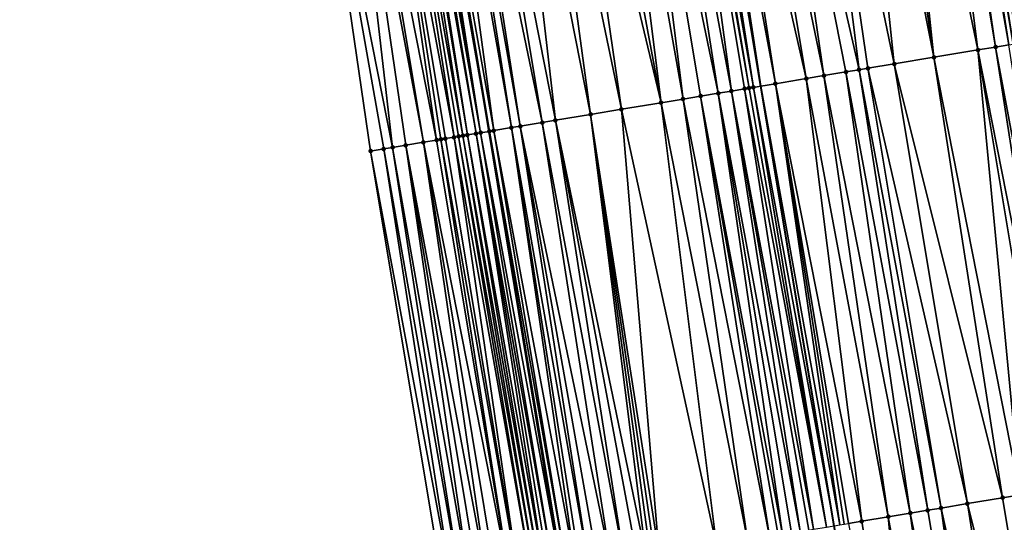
# Model space of a CAD drawing. Header units: feet. Extents: x 2004186 to 2014793, y 836912 to 864902.
# Tile 47 of 974: x 2010783 to 2010827, y 838252 to 838274. Entities that reach past the tile are written whole.
import ezdxf

# ---------------------------------------------------------------- set-up
doc = ezdxf.new("R2010")
doc.units = ezdxf.units.FT
doc.header["$LTSCALE"] = 100
doc.header["$MEASUREMENT"] = 0
for name, color, linetype, lineweight in [('EP_Travel Lane', 5, 'Continuous', 40), ('GPL_Skip Line', 2, 'Continuous', 40), ('Road Shots', 4, 'Continuous', 200), ('Road X-Section', 30, 'Continuous', 13)]:
    doc.layers.add(name, color=color, linetype=linetype, lineweight=lineweight)
doc.layers.add('I-77 SB_MM21-27-Surface-Border', color=7, linetype='Continuous')
doc.layers.add('I-77 SB_MM21-27-Surface-TIN', color=7, linetype='Continuous')

msp = doc.modelspace()

# ---------------------------------------------------------------- linework, layer by layer
at = {"layer": 'EP_Travel Lane'}
msp.add_polyline3d([(2010839.765289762, 838052.157395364, 347.7627118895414), (2010836.495620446, 838071.8868083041, 347.4717170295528), (2010833.226289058, 838091.6141821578, 347.1785024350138), (2010829.930633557, 838111.3385370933, 346.8648887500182), (2010826.556388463, 838131.0495237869, 346.5425325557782), (2010823.253832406, 838150.7718204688, 346.2126921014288), (2010819.992515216, 838170.4999702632, 345.8523796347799), (2010816.744690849, 838190.2318532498, 345.5069430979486), (2010813.498232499, 838209.9554371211, 345.1478633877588), (2010810.250505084, 838229.6867310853, 344.788894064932), (2010807.004522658, 838249.4074235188, 344.4201798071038), (2010803.752806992, 838269.1373301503, 344.0273766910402), (2010800.473265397, 838288.8629609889, 343.6469759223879), (2010797.167230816, 838308.584277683, 343.2706878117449), (2010793.861227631, 838328.3054071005, 342.8856971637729), (2010790.555176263, 838348.026823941, 342.5122040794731), (2010787.249269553, 838367.7473778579, 342.1307494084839)], dxfattribs=at)
at = {"layer": 'GPL_Skip Line'}
msp.add_polyline3d([(2010851.999377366, 838054.1856307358, 348.026986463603), (2010848.722875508, 838073.9137565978, 347.7495427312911), (2010845.446518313, 838093.6410114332, 347.4723834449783), (2010842.170179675, 838113.3681545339, 347.1415657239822), (2010838.89382716, 838133.0953811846, 346.8218613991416), (2010835.617516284, 838152.8223571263, 346.497808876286), (2010832.341387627, 838172.5482359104, 346.1206293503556), (2010829.065083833, 838192.2751692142, 345.7730970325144), (2010825.788531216, 838211.9977879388, 345.4128376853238), (2010822.508530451, 838231.723637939, 345.0487951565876), (2010819.224059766, 838251.4434241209, 344.682056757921), (2010815.938773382, 838271.1680906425, 344.304182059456), (2010812.653457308, 838290.8929354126, 343.933267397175), (2010809.368187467, 838310.617502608, 343.5472919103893), (2010806.082900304, 838330.3421738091, 343.1674441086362), (2010802.797618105, 838350.0668151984, 342.7842556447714), (2010799.512380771, 838369.7911872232, 342.4035559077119)], dxfattribs=at)
at = {"layer": 'I-77 SB_MM21-27-Surface-Border', "color": 3, "linetype": 'ByBlock', "lineweight": -2}
msp.add_polyline3d([(2010837.733610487, 838051.820558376, 347.7178956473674), (2010834.863603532, 838071.616136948, 347.4253043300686), (2010831.204735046, 838091.2786602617, 347.1158899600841), (2010826.756414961, 838110.8116944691, 346.7631347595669), (2010823.886593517, 838130.6061518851, 346.4412176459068), (2010820.227667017, 838150.2690258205, 346.0894100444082), (2010815.385034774, 838169.734815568, 345.7023129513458), (2010811.725926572, 838189.3987876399, 345.3585402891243), (2010808.264285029, 838209.0852396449, 345.0111803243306), (2010804.993967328, 838228.8125310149, 344.6383120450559), (2010801.717548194, 838248.5251186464, 344.2335756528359), (2010798.438956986, 838268.2507208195, 343.8511390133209), (2010795.554841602, 838288.0425746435, 343.4964097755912), (2010792.473445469, 838307.8015603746, 343.1370155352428), (2010790.181174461, 838327.6920056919, 342.7949666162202), (2010787.297091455, 838347.4836647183, 342.4263613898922), (2010785.399530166, 838367.43895447, 342.0827334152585), (2010782.712663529, 838387.2638689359, 341.7142667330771)], dxfattribs=at)
at = {"layer": 'I-77 SB_MM21-27-Surface-TIN', "color": 128, "linetype": 'ByBlock', "lineweight": -2}
for points in [[(2010826.922625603, 838293.2677307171, 344.095391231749), (2010825.738782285, 838293.0714776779, 344.1220935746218), (2010829.214742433, 838273.3782130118, 344.4871535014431)], [(2010823.963075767, 838292.7767464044, 344.143352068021), (2010823.765775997, 838292.7439927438, 344.1454073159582), (2010827.044424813, 838273.0180439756, 344.5161918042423)], [(2010824.160384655, 838292.809445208, 344.138365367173), (2010823.963075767, 838292.7767464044, 344.143352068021), (2010827.241721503, 838273.0508161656, 344.5151284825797)], [(2010823.963075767, 838292.7767464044, 344.143352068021), (2010827.044424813, 838273.0180439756, 344.5161918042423), (2010827.241721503, 838273.0508161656, 344.5151284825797)], [(2010824.160384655, 838292.809445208, 344.138365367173), (2010827.439024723, 838273.083549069, 344.5119692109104), (2010824.554976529, 838292.8749986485, 344.1367193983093)], [(2010824.160384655, 838292.809445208, 344.138365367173), (2010827.241721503, 838273.0508161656, 344.5151284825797), (2010827.439024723, 838273.083549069, 344.5119692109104)], [(2010824.949568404, 838292.940552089, 344.1350734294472), (2010824.554976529, 838292.8749986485, 344.1367193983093), (2010827.833614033, 838273.1491179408, 344.5111492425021)], [(2010827.439024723, 838273.083549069, 344.5119692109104), (2010827.833614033, 838273.1491179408, 344.5111492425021), (2010824.554976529, 838292.8749986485, 344.1367193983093)], [(2010825.738782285, 838293.0714776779, 344.1220935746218), (2010824.949568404, 838292.940552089, 344.1350734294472), (2010829.214742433, 838273.3782130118, 344.4871535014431)], [(2010824.949568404, 838292.940552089, 344.1350734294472), (2010827.833614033, 838273.1491179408, 344.5111492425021), (2010829.214742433, 838273.3782130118, 344.4871535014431)], [(2010821.595682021, 838292.3824781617, 344.1025897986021), (2010820.806552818, 838292.2510431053, 344.0883446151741), (2010823.690641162, 838272.4593519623, 344.4507857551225)], [(2010823.17391213, 838292.6455185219, 344.1401779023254), (2010821.595682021, 838292.3824781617, 344.1025897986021), (2010825.663442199, 838272.7880717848, 344.4933925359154)], [(2010821.595682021, 838292.3824781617, 344.1025897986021), (2010823.690641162, 838272.4593519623, 344.4507857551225), (2010825.663442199, 838272.7880717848, 344.4933925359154)], [(2010823.568484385, 838292.7111900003, 344.1448396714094), (2010823.17391213, 838292.6455185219, 344.1401779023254), (2010826.452556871, 838272.9195942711, 344.5122789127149)], [(2010823.17391213, 838292.6455185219, 344.1401779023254), (2010825.663442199, 838272.7880717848, 344.4933925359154), (2010826.452556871, 838272.9195942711, 344.5122789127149)], [(2010823.765775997, 838292.7439927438, 344.1454073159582), (2010823.568484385, 838292.7111900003, 344.1448396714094), (2010827.044424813, 838273.0180439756, 344.5161918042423)], [(2010823.568484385, 838292.7111900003, 344.1448396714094), (2010826.452556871, 838272.9195942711, 344.5122789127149), (2010827.044424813, 838273.0180439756, 344.5161918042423)], [(2010819.820148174, 838292.0867080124, 344.068332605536), (2010817.847327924, 838291.758103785, 344.0318332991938), (2010821.91510307, 838272.1636073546, 344.4179471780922)], [(2010820.806552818, 838292.2510431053, 344.0883446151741), (2010819.820148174, 838292.0867080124, 344.068332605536), (2010823.690641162, 838272.4593519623, 344.4507857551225)], [(2010819.820148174, 838292.0867080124, 344.068332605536), (2010821.91510307, 838272.1636073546, 344.4179471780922), (2010823.690641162, 838272.4593519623, 344.4507857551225)], [(2010817.847327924, 838291.758103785, 344.0318332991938), (2010815.874514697, 838291.429457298, 343.993075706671), (2010820.336854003, 838271.9006810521, 344.3865055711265)], [(2010817.847327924, 838291.758103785, 344.0318332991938), (2010820.731417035, 838271.9664080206, 344.3941201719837), (2010821.91510307, 838272.1636073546, 344.4179471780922)], [(2010817.847327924, 838291.758103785, 344.0318332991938), (2010820.336854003, 838271.9006810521, 344.3865055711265), (2010820.731417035, 838271.9664080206, 344.3941201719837)], [(2010813.507114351, 838291.0352287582, 343.9544350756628), (2010812.915283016, 838290.9365588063, 343.9387461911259), (2010816.588488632, 838271.2763745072, 344.3194835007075)], [(2010814.690812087, 838291.2323576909, 343.9745389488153), (2010813.507114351, 838291.0352287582, 343.9544350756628), (2010817.969475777, 838271.5063194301, 344.340828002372)], [(2010813.507114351, 838291.0352287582, 343.9544350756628), (2010816.588488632, 838271.2763745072, 344.3194835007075), (2010817.969475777, 838271.5063194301, 344.340828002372)], [(2010815.874514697, 838291.429457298, 343.993075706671), (2010814.690812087, 838291.2323576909, 343.9745389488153), (2010818.758602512, 838271.6377693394, 344.3558423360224)], [(2010814.690812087, 838291.2323576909, 343.9745389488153), (2010817.969475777, 838271.5063194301, 344.340828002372), (2010818.758602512, 838271.6377693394, 344.3558423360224)], [(2010815.874514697, 838291.429457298, 343.993075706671), (2010819.745014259, 838271.802061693, 344.3735414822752), (2010820.336854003, 838271.9006810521, 344.3865055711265)], [(2010815.874514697, 838291.429457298, 343.993075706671), (2010818.758602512, 838271.6377693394, 344.3558423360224), (2010819.745014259, 838271.802061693, 344.3735414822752)], [(2010810.942469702, 838290.6079128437, 343.9000166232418), (2010809.956091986, 838290.4434157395, 343.8713470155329), (2010814.023847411, 838270.8490379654, 344.2640534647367)], [(2010811.9288567, 838290.7723541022, 343.9257019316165), (2010810.942469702, 838290.6079128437, 343.9000166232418), (2010814.615667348, 838270.9477764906, 344.283375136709)], [(2010810.942469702, 838290.6079128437, 343.9000166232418), (2010814.023847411, 838270.8490379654, 344.2640534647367), (2010814.615667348, 838270.9477764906, 344.283375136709)], [(2010812.126139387, 838290.8052105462, 343.9291392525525), (2010811.9288567, 838290.7723541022, 343.9257019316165), (2010815.404790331, 838271.0792489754, 344.2995939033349)], [(2010811.9288567, 838290.7723541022, 343.9257019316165), (2010815.207504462, 838271.0464116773, 344.2971836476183), (2010815.404790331, 838271.0792489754, 344.2995939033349)], [(2010811.9288567, 838290.7723541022, 343.9257019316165), (2010814.615667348, 838270.9477764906, 344.283375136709), (2010815.207504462, 838271.0464116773, 344.2971836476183)], [(2010812.520721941, 838290.8708200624, 343.930489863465), (2010812.126139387, 838290.8052105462, 343.9291392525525), (2010815.602094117, 838271.1119784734, 344.2962529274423)], [(2010812.126139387, 838290.8052105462, 343.9291392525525), (2010815.404790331, 838271.0792489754, 344.2995939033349), (2010815.602094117, 838271.1119784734, 344.2962529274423)], [(2010812.520721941, 838290.8708200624, 343.930489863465), (2010815.938773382, 838271.1680906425, 344.304182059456), (2010812.653457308, 838290.8929354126, 343.933267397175)], [(2010812.520721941, 838290.8708200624, 343.930489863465), (2010815.602094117, 838271.1119784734, 344.2962529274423), (2010815.938773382, 838271.1680906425, 344.304182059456)], [(2010812.915283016, 838290.9365588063, 343.9387461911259), (2010812.653457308, 838290.8929354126, 343.933267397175), (2010815.938773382, 838271.1680906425, 344.304182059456)], [(2010812.915283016, 838290.9365588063, 343.9387461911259), (2010815.938773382, 838271.1680906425, 344.304182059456), (2010816.588488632, 838271.2763745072, 344.3194835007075)], [(2010808.969696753, 838290.2790240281, 343.8483094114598), (2010807.786021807, 838290.0817579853, 343.8208786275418), (2010811.459199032, 838270.4217444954, 344.2109213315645)], [(2010809.956091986, 838290.4434157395, 343.8713470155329), (2010808.969696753, 838290.2790240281, 343.8483094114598), (2010812.445592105, 838270.5861492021, 344.2346145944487)], [(2010808.969696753, 838290.2790240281, 343.8483094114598), (2010811.459199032, 838270.4217444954, 344.2109213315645), (2010812.445592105, 838270.5861492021, 344.2346145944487)], [(2010809.956091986, 838290.4434157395, 343.8713470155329), (2010813.234721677, 838270.7175820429, 344.2487183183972), (2010814.023847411, 838270.8490379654, 344.2640534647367)], [(2010809.956091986, 838290.4434157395, 343.8713470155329), (2010812.445592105, 838270.5861492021, 344.2346145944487), (2010813.234721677, 838270.7175820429, 344.2487183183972)], [(2010805.615899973, 838289.7204110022, 343.7870172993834), (2010804.432218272, 838289.5231855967, 343.7617581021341), (2010808.302680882, 838269.8960123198, 344.154463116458)], [(2010806.799602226, 838289.9175127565, 343.80566878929), (2010805.615899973, 838289.7204110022, 343.7870172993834), (2010809.683663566, 838270.1259840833, 344.1772395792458)], [(2010805.615899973, 838289.7204110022, 343.7870172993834), (2010808.302680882, 838269.8960123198, 344.154463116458), (2010809.683663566, 838270.1259840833, 344.1772395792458)], [(2010807.786021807, 838290.0817579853, 343.8208786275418), (2010806.799602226, 838289.9175127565, 343.80566878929), (2010811.459199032, 838270.4217444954, 344.2109213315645)], [(2010806.799602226, 838289.9175127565, 343.80566878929), (2010809.683663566, 838270.1259840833, 344.1772395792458), (2010811.459199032, 838270.4217444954, 344.2109213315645)], [(2010802.853982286, 838289.2601805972, 343.7260596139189), (2010802.064843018, 838289.1288060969, 343.7150504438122), (2010806.132594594, 838269.5344514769, 344.1092474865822)], [(2010804.432218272, 838289.5231855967, 343.7617581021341), (2010802.853982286, 838289.2601805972, 343.7260596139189), (2010806.724428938, 838269.6331033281, 344.1239450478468)], [(2010802.853982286, 838289.2601805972, 343.7260596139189), (2010806.132594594, 838269.5344514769, 344.1092474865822), (2010806.724428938, 838269.6331033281, 344.1239450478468)], [(2010804.432218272, 838289.5231855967, 343.7617581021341), (2010806.724428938, 838269.6331033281, 344.1239450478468), (2010808.302680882, 838269.8960123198, 344.154463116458)], [(2010800.092175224, 838288.7992846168, 343.6295347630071), (2010799.894887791, 838288.7664567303, 343.6276235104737), (2010803.370844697, 838269.0732115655, 343.9945314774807)], [(2010800.289445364, 838288.8322165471, 343.6370059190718), (2010800.092175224, 838288.7992846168, 343.6295347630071), (2010803.370844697, 838269.0732115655, 343.9945314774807)], [(2010800.289445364, 838288.8322165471, 343.6370059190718), (2010803.752806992, 838269.1373301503, 344.0273766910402), (2010800.473265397, 838288.8629609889, 343.6469759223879)], [(2010800.289445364, 838288.8322165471, 343.6370059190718), (2010803.370844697, 838269.0732115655, 343.9945314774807), (2010803.752806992, 838269.1373301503, 344.0273766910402)], [(2010801.275745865, 838288.9971782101, 343.6905007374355), (2010800.473265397, 838288.8629609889, 343.6469759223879), (2010803.962573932, 838269.1724958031, 344.0429673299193)], [(2010803.765325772, 838269.1394316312, 344.028453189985), (2010800.473265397, 838288.8629609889, 343.6469759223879), (2010803.752806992, 838269.1373301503, 344.0273766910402)], [(2010803.962573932, 838269.1724958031, 344.0429673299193), (2010800.473265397, 838288.8629609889, 343.6469759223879), (2010803.765325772, 838269.1394316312, 344.028453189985)], [(2010801.670283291, 838289.0630592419, 343.7063606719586), (2010801.275745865, 838288.9971782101, 343.6905007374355), (2010804.751629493, 838269.3043739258, 344.0808271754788)], [(2010801.275745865, 838288.9971782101, 343.6905007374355), (2010803.962573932, 838269.1724958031, 344.0429673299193), (2010804.751629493, 838269.3043739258, 344.0808271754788)], [(2010802.064843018, 838289.1288060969, 343.7150504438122), (2010801.670283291, 838289.0630592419, 343.7063606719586), (2010805.146187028, 838269.3701339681, 344.0902062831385)], [(2010801.670283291, 838289.0630592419, 343.7063606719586), (2010804.751629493, 838269.3043739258, 344.0808271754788), (2010805.146187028, 838269.3701339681, 344.0902062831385)], [(2010802.064843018, 838289.1288060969, 343.7150504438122), (2010805.146187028, 838269.3701339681, 344.0902062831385), (2010806.132594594, 838269.5344514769, 344.1092474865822)], [(2010797.527556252, 838288.3718142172, 343.566860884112), (2010797.133013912, 838288.3059627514, 343.5525808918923), (2010800.806227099, 838268.6457328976, 343.9315188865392)], [(2010798.513947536, 838288.5362296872, 343.5911681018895), (2010797.527556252, 838288.3718142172, 343.566860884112), (2010801.398106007, 838268.7441166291, 343.9319120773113)], [(2010797.527556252, 838288.3718142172, 343.566860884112), (2010800.806227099, 838268.6457328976, 343.9315188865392), (2010801.398106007, 838268.7441166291, 343.9319120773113)], [(2010799.105765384, 838288.6349807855, 343.6111933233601), (2010798.513947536, 838288.5362296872, 343.5911681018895), (2010802.187173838, 838268.8759209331, 343.9658336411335)], [(2010798.513947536, 838288.5362296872, 343.5911681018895), (2010801.792655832, 838268.809923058, 343.943765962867), (2010802.187173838, 838268.8759209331, 343.9658336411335)], [(2010798.513947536, 838288.5362296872, 343.5911681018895), (2010801.595386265, 838268.7769876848, 343.936123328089), (2010801.792655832, 838268.809923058, 343.943765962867)], [(2010798.513947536, 838288.5362296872, 343.5911681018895), (2010801.398106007, 838268.7441166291, 343.9319120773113), (2010801.595386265, 838268.7769876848, 343.936123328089)], [(2010799.500309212, 838288.7008232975, 343.6249948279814), (2010799.105765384, 838288.6349807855, 343.6111933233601), (2010802.581692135, 838268.9419170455, 343.9878072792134)], [(2010799.105765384, 838288.6349807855, 343.6111933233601), (2010802.384429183, 838268.9089418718, 343.9780412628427), (2010802.581692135, 838268.9419170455, 343.9878072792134)], [(2010799.105765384, 838288.6349807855, 343.6111933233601), (2010802.187173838, 838268.8759209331, 343.9658336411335), (2010802.384429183, 838268.9089418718, 343.9780412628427)], [(2010799.697591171, 838288.7336841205, 343.6286661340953), (2010799.500309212, 838288.7008232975, 343.6249948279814), (2010802.778973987, 838268.9747785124, 343.9915069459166)], [(2010799.500309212, 838288.7008232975, 343.6249948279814), (2010802.581692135, 838268.9419170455, 343.9878072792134), (2010802.778973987, 838268.9747785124, 343.9915069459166)], [(2010799.894887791, 838288.7664567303, 343.6276235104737), (2010799.697591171, 838288.7336841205, 343.6286661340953), (2010803.173574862, 838269.0402778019, 343.9869747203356)], [(2010799.697591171, 838288.7336841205, 343.6286661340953), (2010802.778973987, 838268.9747785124, 343.9915069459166), (2010803.173574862, 838269.0402778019, 343.9869747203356)], [(2010799.894887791, 838288.7664567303, 343.6276235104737), (2010803.173574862, 838269.0402778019, 343.9869747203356), (2010803.370844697, 838269.0732115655, 343.9945314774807)], [(2010797.133013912, 838288.3059627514, 343.5525808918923), (2010795.554841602, 838288.0425746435, 343.4964097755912), (2010799.425320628, 838268.4153025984, 343.8842792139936)], [(2010795.554841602, 838288.0425746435, 343.4964097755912), (2010799.030768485, 838268.3495101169, 343.8731694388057), (2010799.425320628, 838268.4153025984, 343.8842792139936)], [(2010795.554841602, 838288.0425746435, 343.4964097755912), (2010798.438956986, 838268.2507208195, 343.8511390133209), (2010799.030768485, 838268.3495101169, 343.8731694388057)], [(2010797.133013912, 838288.3059627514, 343.5525808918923), (2010800.01713223, 838268.5140912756, 343.9062765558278), (2010800.806227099, 838268.6457328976, 343.9315188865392)], [(2010797.133013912, 838288.3059627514, 343.5525808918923), (2010799.425320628, 838268.4153025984, 343.8842792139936), (2010800.01713223, 838268.5140912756, 343.9062765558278)], [(2010826.452556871, 838272.9195942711, 344.5122789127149), (2010825.663442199, 838272.7880717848, 344.4933925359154), (2010829.533880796, 838253.1610429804, 344.8931564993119)], [(2010827.044424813, 838273.0180439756, 344.5161918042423), (2010826.452556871, 838272.9195942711, 344.5122789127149), (2010830.125737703, 838253.2595590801, 344.900689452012)], [(2010826.452556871, 838272.9195942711, 344.5122789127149), (2010829.533880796, 838253.1610429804, 344.8931564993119), (2010830.125737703, 838253.2595590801, 344.900689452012)], [(2010823.690641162, 838272.4593519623, 344.4507857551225), (2010821.91510307, 838272.1636073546, 344.4179471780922), (2010826.771965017, 838252.7008010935, 344.8310439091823)], [(2010825.663442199, 838272.7880717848, 344.4933925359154), (2010823.690641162, 838272.4593519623, 344.4507857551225), (2010827.561088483, 838252.8322706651, 344.8472749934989)], [(2010823.690641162, 838272.4593519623, 344.4507857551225), (2010826.771965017, 838252.7008010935, 344.8310439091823), (2010827.561088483, 838252.8322706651, 344.8472749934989)], [(2010825.663442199, 838272.7880717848, 344.4933925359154), (2010828.942045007, 838253.0623998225, 344.8787740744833), (2010829.533880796, 838253.1610429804, 344.8931564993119)], [(2010825.663442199, 838272.7880717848, 344.4933925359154), (2010827.561088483, 838252.8322706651, 344.8472749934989), (2010828.942045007, 838253.0623998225, 344.8787740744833)], [(2010821.91510307, 838272.1636073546, 344.4179471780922), (2010820.731417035, 838271.9664080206, 344.3941201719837), (2010825.193700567, 838252.4379673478, 344.8042635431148)], [(2010821.91510307, 838272.1636073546, 344.4179471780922), (2010825.193700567, 838252.4379673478, 344.8042635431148), (2010826.771965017, 838252.7008010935, 344.8310439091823)], [(2010818.758602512, 838271.6377693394, 344.3558423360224), (2010817.969475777, 838271.5063194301, 344.340828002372), (2010821.642647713, 838251.8463377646, 344.73033362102)], [(2010819.745014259, 838271.802061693, 344.3735414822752), (2010818.758602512, 838271.6377693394, 344.3558423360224), (2010822.629053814, 838252.0106640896, 344.7500489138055)], [(2010818.758602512, 838271.6377693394, 344.3558423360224), (2010821.642647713, 838251.8463377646, 344.73033362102), (2010822.629053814, 838252.0106640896, 344.7500489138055)], [(2010820.336854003, 838271.9006810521, 344.3865055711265), (2010819.745014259, 838271.802061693, 344.3735414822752), (2010823.418170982, 838252.1421715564, 344.7683228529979)], [(2010819.745014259, 838271.802061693, 344.3735414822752), (2010822.629053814, 838252.0106640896, 344.7500489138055), (2010823.418170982, 838252.1421715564, 344.7683228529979)], [(2010820.731417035, 838271.9664080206, 344.3941201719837), (2010820.336854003, 838271.9006810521, 344.3865055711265), (2010824.01001851, 838252.2407440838, 344.7788977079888)], [(2010820.336854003, 838271.9006810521, 344.3865055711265), (2010823.418170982, 838252.1421715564, 344.7683228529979), (2010824.01001851, 838252.2407440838, 344.7788977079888)], [(2010820.731417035, 838271.9664080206, 344.3941201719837), (2010824.01001851, 838252.2407440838, 344.7788977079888), (2010825.193700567, 838252.4379673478, 344.8042635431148)], [(2010815.602094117, 838271.1119784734, 344.2962529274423), (2010819.224059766, 838251.4434241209, 344.682056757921), (2010815.938773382, 838271.1680906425, 344.304182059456)], [(2010816.588488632, 838271.2763745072, 344.3194835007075), (2010815.938773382, 838271.1680906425, 344.304182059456), (2010819.47256187, 838251.4847742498, 344.684501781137)], [(2010819.47256187, 838251.4847742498, 344.684501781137), (2010815.938773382, 838271.1680906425, 344.304182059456), (2010819.224059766, 838251.4434241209, 344.682056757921)], [(2010817.969475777, 838271.5063194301, 344.340828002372), (2010816.588488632, 838271.2763745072, 344.3194835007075), (2010820.458941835, 838251.6492578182, 344.7126937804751)], [(2010816.588488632, 838271.2763745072, 344.3194835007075), (2010819.867098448, 838251.5506603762, 344.7007758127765), (2010820.458941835, 838251.6492578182, 344.7126937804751)], [(2010816.588488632, 838271.2763745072, 344.3194835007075), (2010819.669826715, 838251.5177380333, 344.6937557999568), (2010819.867098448, 838251.5506603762, 344.7007758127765)], [(2010816.588488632, 838271.2763745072, 344.3194835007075), (2010819.47256187, 838251.4847742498, 344.684501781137), (2010819.669826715, 838251.5177380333, 344.6937557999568)], [(2010817.969475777, 838271.5063194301, 344.340828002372), (2010820.458941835, 838251.6492578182, 344.7126937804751), (2010821.642647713, 838251.8463377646, 344.73033362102)], [(2010813.234721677, 838270.7175820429, 344.2487183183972), (2010812.445592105, 838270.5861492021, 344.2346145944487), (2010816.316032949, 838250.9591068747, 344.6309473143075)], [(2010814.023847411, 838270.8490379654, 344.2640534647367), (2010813.234721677, 838270.7175820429, 344.2487183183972), (2010816.907879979, 838251.0576823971, 344.6416836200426)], [(2010813.234721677, 838270.7175820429, 344.2487183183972), (2010816.710600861, 838251.024804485, 344.6370587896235), (2010816.907879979, 838251.0576823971, 344.6416836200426)], [(2010813.234721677, 838270.7175820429, 344.2487183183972), (2010816.316032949, 838250.9591068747, 344.6309473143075), (2010816.710600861, 838251.024804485, 344.6370587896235)], [(2010814.615667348, 838270.9477764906, 344.283375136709), (2010814.023847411, 838270.8490379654, 344.2640534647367), (2010817.69700055, 838251.1891693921, 344.6588539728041)], [(2010814.023847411, 838270.8490379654, 344.2640534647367), (2010817.302447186, 838251.1233842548, 344.6480240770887), (2010817.69700055, 838251.1891693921, 344.6588539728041)], [(2010814.023847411, 838270.8490379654, 344.2640534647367), (2010816.907879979, 838251.0576823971, 344.6416836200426), (2010817.302447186, 838251.1233842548, 344.6480240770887)], [(2010815.207504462, 838271.0464116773, 344.2971836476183), (2010814.615667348, 838270.9477764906, 344.283375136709), (2010818.288823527, 838251.2878896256, 344.6773913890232)], [(2010814.615667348, 838270.9477764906, 344.283375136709), (2010818.091540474, 838251.2550353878, 344.6740427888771), (2010818.288823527, 838251.2878896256, 344.6773913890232)], [(2010814.615667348, 838270.9477764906, 344.283375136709), (2010817.69700055, 838251.1891693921, 344.6588539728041), (2010818.091540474, 838251.2550353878, 344.6740427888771)], [(2010815.404790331, 838271.0792489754, 344.2995939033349), (2010815.207504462, 838271.0464116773, 344.2971836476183), (2010818.880699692, 838251.386289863, 344.6786784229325)], [(2010815.207504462, 838271.0464116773, 344.2971836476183), (2010818.288823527, 838251.2878896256, 344.6773913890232), (2010818.880699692, 838251.386289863, 344.6786784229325)], [(2010815.602094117, 838271.1119784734, 344.2962529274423), (2010815.404790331, 838271.0792489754, 344.2995939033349), (2010818.880699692, 838251.386289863, 344.6786784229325)], [(2010815.602094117, 838271.1119784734, 344.2962529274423), (2010818.880699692, 838251.386289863, 344.6786784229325), (2010819.224059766, 838251.4434241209, 344.682056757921)], [(2010811.459199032, 838270.4217444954, 344.2109213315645), (2010809.683663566, 838270.1259840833, 344.1772395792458), (2010813.948656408, 838250.5647351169, 344.5842463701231)], [(2010812.445592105, 838270.5861492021, 344.2346145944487), (2010811.459199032, 838270.4217444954, 344.2109213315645), (2010815.329628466, 838250.7947708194, 344.6107074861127)], [(2010811.459199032, 838270.4217444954, 344.2109213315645), (2010813.948656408, 838250.5647351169, 344.5842463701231), (2010815.329628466, 838250.7947708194, 344.6107074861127)], [(2010812.445592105, 838270.5861492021, 344.2346145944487), (2010815.329628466, 838250.7947708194, 344.6107074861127), (2010816.316032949, 838250.9591068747, 344.6309473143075)], [(2010808.302680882, 838269.8960123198, 344.154463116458), (2010806.724428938, 838269.6331033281, 344.1239450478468), (2010810.792148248, 838250.0389428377, 344.5239585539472)], [(2010809.683663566, 838270.1259840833, 344.1772395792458), (2010808.302680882, 838269.8960123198, 344.154463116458), (2010811.383982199, 838250.1375970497, 344.5389368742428)], [(2010808.302680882, 838269.8960123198, 344.154463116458), (2010811.186707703, 838250.1046913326, 344.5328131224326), (2010811.383982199, 838250.1375970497, 344.5389368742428)], [(2010808.302680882, 838269.8960123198, 344.154463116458), (2010810.98942169, 838250.0718548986, 344.530424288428), (2010811.186707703, 838250.1046913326, 344.5328131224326)], [(2010808.302680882, 838269.8960123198, 344.154463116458), (2010810.792148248, 838250.0389428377, 344.5239585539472), (2010810.98942169, 838250.0718548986, 344.530424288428)], [(2010809.683663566, 838270.1259840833, 344.1772395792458), (2010811.383982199, 838250.1375970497, 344.5389368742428), (2010813.948656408, 838250.5647351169, 344.5842463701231)], [(2010805.146187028, 838269.3701339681, 344.0902062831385), (2010804.751629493, 838269.3043739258, 344.0808271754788), (2010808.227483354, 838249.6117487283, 344.4756279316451)], [(2010806.132594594, 838269.5344514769, 344.1092474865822), (2010805.146187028, 838269.3701339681, 344.0902062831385), (2010809.213908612, 838249.7759597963, 344.4891299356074)], [(2010805.146187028, 838269.3701339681, 344.0902062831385), (2010808.622049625, 838249.6774562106, 344.4822715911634), (2010809.213908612, 838249.7759597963, 344.4891299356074)], [(2010805.146187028, 838269.3701339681, 344.0902062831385), (2010808.227483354, 838249.6117487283, 344.4756279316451), (2010808.622049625, 838249.6774562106, 344.4822715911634)], [(2010806.724428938, 838269.6331033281, 344.1239450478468), (2010806.132594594, 838269.5344514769, 344.1092474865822), (2010809.805740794, 838249.8746246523, 344.5046820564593)], [(2010806.132594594, 838269.5344514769, 344.1092474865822), (2010809.213908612, 838249.7759597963, 344.4891299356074), (2010809.805740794, 838249.8746246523, 344.5046820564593)], [(2010806.724428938, 838269.6331033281, 344.1239450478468), (2010810.397590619, 838249.9731833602, 344.5145119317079), (2010810.792148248, 838250.0389428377, 344.5239585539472)], [(2010806.724428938, 838269.6331033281, 344.1239450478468), (2010809.805740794, 838249.8746246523, 344.5046820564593), (2010810.397590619, 838249.9731833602, 344.5145119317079)], [(2010802.581692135, 838268.9419170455, 343.9878072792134), (2010802.384429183, 838268.9089418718, 343.9780412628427), (2010805.86028831, 838249.2162849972, 344.370060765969)], [(2010802.778973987, 838268.9747785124, 343.9915069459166), (2010802.581692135, 838268.9419170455, 343.9878072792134), (2010806.057575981, 838249.2491114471, 344.3719113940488)], [(2010802.581692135, 838268.9419170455, 343.9878072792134), (2010805.86028831, 838249.2162849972, 344.370060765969), (2010806.057575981, 838249.2491114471, 344.3719113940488)], [(2010803.173574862, 838269.0402778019, 343.9869747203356), (2010802.778973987, 838268.9747785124, 343.9915069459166), (2010806.25487576, 838249.2818650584, 344.3698354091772)], [(2010802.778973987, 838268.9747785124, 343.9915069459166), (2010806.057575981, 838249.2491114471, 344.3719113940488), (2010806.25487576, 838249.2818650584, 344.3698354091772)], [(2010803.370844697, 838269.0732115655, 343.9945314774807), (2010803.173574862, 838269.0402778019, 343.9869747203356), (2010806.649409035, 838249.3477710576, 344.387180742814)], [(2010803.173574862, 838269.0402778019, 343.9869747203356), (2010806.452164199, 838249.3146868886, 344.3714369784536), (2010806.649409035, 838249.3477710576, 344.387180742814)], [(2010803.173574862, 838269.0402778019, 343.9869747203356), (2010806.25487576, 838249.2818650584, 344.3698354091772), (2010806.452164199, 838249.3146868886, 344.3714369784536)], [(2010803.370844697, 838269.0732115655, 343.9945314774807), (2010807.004522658, 838249.4074235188, 344.4201798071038), (2010803.752806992, 838269.1373301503, 344.0273766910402)], [(2010803.370844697, 838269.0732115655, 343.9945314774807), (2010806.649409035, 838249.3477710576, 344.387180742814), (2010807.004522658, 838249.4074235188, 344.4201798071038)], [(2010803.765325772, 838269.1394316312, 344.028453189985), (2010803.752806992, 838269.1373301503, 344.0273766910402), (2010807.04388277, 838249.414035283, 344.423837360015)], [(2010807.04388277, 838249.414035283, 344.423837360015), (2010803.752806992, 838269.1373301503, 344.0273766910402), (2010807.004522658, 838249.4074235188, 344.4201798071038)], [(2010803.962573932, 838269.1724958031, 344.0429673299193), (2010803.765325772, 838269.1394316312, 344.028453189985), (2010807.241132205, 838249.4470917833, 344.4380895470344)], [(2010803.765325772, 838269.1394316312, 344.028453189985), (2010807.04388277, 838249.414035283, 344.423837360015), (2010807.241132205, 838249.4470917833, 344.4380895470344)], [(2010804.751629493, 838269.3043739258, 344.0808271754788), (2010803.962573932, 838269.1724958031, 344.0429673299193), (2010807.635671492, 838249.5129616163, 344.4534852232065)], [(2010803.962573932, 838269.1724958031, 344.0429673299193), (2010807.241132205, 838249.4470917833, 344.4380895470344), (2010807.635671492, 838249.5129616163, 344.4534852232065)], [(2010804.751629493, 838269.3043739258, 344.0808271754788), (2010807.832930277, 838249.5459618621, 344.4647048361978), (2010808.227483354, 838249.6117487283, 344.4756279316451)], [(2010804.751629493, 838269.3043739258, 344.0808271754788), (2010807.635671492, 838249.5129616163, 344.4534852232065), (2010807.832930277, 838249.5459618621, 344.4647048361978)], [(2010800.01713223, 838268.5140912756, 343.9062765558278), (2010799.425320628, 838268.4153025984, 343.8842792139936), (2010802.901223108, 838248.7223848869, 344.2612582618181)], [(2010800.806227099, 838268.6457328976, 343.9315188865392), (2010800.01713223, 838268.5140912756, 343.9062765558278), (2010803.690311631, 838248.85406469, 344.2888225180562)], [(2010800.01713223, 838268.5140912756, 343.9062765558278), (2010803.295764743, 838248.7882405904, 344.275892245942), (2010803.690311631, 838248.85406469, 344.2888225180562)], [(2010800.01713223, 838268.5140912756, 343.9062765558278), (2010802.901223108, 838248.7223848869, 344.2612582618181), (2010803.295764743, 838248.7882405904, 344.275892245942)], [(2010801.398106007, 838268.7441166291, 343.9319120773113), (2010800.806227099, 838268.6457328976, 343.9315188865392), (2010804.676701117, 838249.0184909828, 344.3139268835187)], [(2010800.806227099, 838268.6457328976, 343.9315188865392), (2010804.084853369, 838248.9199197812, 344.3034234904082), (2010804.676701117, 838249.0184909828, 344.3139268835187)], [(2010800.806227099, 838268.6457328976, 343.9315188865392), (2010803.690311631, 838248.85406469, 344.2888225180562), (2010804.084853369, 838248.9199197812, 344.3034234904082)], [(2010801.595386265, 838268.7769876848, 343.936123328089), (2010801.398106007, 838268.7441166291, 343.9319120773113), (2010804.676701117, 838249.0184909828, 344.3139268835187)], [(2010801.792655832, 838268.809923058, 343.943765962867), (2010801.595386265, 838268.7769876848, 343.936123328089), (2010805.07124208, 838249.08435073, 344.3287788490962)], [(2010801.595386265, 838268.7769876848, 343.936123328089), (2010804.676701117, 838249.0184909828, 344.3139268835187), (2010805.07124208, 838249.08435073, 344.3287788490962)], [(2010802.187173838, 838268.8759209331, 343.9658336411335), (2010801.792655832, 838268.809923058, 343.943765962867), (2010805.07124208, 838249.08435073, 344.3287788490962)], [(2010802.384429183, 838268.9089418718, 343.9780412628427), (2010802.187173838, 838268.8759209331, 343.9658336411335), (2010805.663016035, 838249.1833659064, 344.3632160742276)], [(2010802.187173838, 838268.8759209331, 343.9658336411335), (2010805.07124208, 838249.08435073, 344.3287788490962), (2010805.663016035, 838249.1833659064, 344.3632160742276)], [(2010802.384429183, 838268.9089418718, 343.9780412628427), (2010805.663016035, 838249.1833659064, 344.3632160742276), (2010805.86028831, 838249.2162849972, 344.370060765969)], [(2010799.030768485, 838268.3495101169, 343.8731694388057), (2010798.438956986, 838268.2507208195, 343.8511390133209), (2010802.112106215, 838248.5908757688, 344.2428953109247)], [(2010802.112106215, 838248.5908757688, 344.2428953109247), (2010798.438956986, 838268.2507208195, 343.8511390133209), (2010801.717548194, 838248.5251186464, 344.2335756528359)], [(2010799.425320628, 838268.4153025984, 343.8842792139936), (2010799.030768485, 838268.3495101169, 343.8731694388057), (2010802.50667146, 838248.6565894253, 344.2498718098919)], [(2010799.030768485, 838268.3495101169, 343.8731694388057), (2010802.112106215, 838248.5908757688, 344.2428953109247), (2010802.50667146, 838248.6565894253, 344.2498718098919)], [(2010799.425320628, 838268.4153025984, 343.8842792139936), (2010802.50667146, 838248.6565894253, 344.2498718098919), (2010802.901223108, 838248.7223848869, 344.2612582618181)], [(2010826.771965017, 838252.7008010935, 344.8310439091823), (2010825.193700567, 838252.4379673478, 344.8042635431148), (2010830.050309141, 838232.9766443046, 345.1976201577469)], [(2010827.561088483, 838252.8322706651, 344.8472749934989), (2010826.771965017, 838252.7008010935, 344.8310439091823), (2010830.050309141, 838232.9766443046, 345.1976201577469)], [(2010824.01001851, 838252.2407440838, 344.7788977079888), (2010823.418170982, 838252.1421715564, 344.7683228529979), (2010826.696289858, 838232.41936862, 345.1296997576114)], [(2010825.193700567, 838252.4379673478, 344.8042635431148), (2010824.01001851, 838252.2407440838, 344.7788977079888), (2010828.274646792, 838232.681646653, 345.1633617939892)], [(2010824.01001851, 838252.2407440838, 344.7788977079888), (2010827.485472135, 838232.5504846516, 345.1452563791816), (2010828.274646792, 838232.681646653, 345.1633617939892)], [(2010824.01001851, 838252.2407440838, 344.7788977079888), (2010826.696289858, 838232.41936862, 345.1296997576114), (2010827.485472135, 838232.5504846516, 345.1452563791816)], [(2010825.193700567, 838252.4379673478, 344.8042635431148), (2010828.274646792, 838232.681646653, 345.1633617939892), (2010830.050309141, 838232.9766443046, 345.1976201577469)], [(2010821.642647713, 838251.8463377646, 344.73033362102), (2010820.458941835, 838251.6492578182, 344.7126937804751), (2010823.539548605, 838231.8949777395, 345.0715343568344)], [(2010822.629053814, 838252.0106640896, 344.7500489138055), (2010821.642647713, 838251.8463377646, 344.73033362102), (2010825.315228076, 838232.1898721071, 345.1000661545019)], [(2010821.642647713, 838251.8463377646, 344.73033362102), (2010823.539548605, 838231.8949777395, 345.0715343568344), (2010825.315228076, 838232.1898721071, 345.1000661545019)], [(2010823.418170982, 838252.1421715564, 344.7683228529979), (2010822.629053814, 838252.0106640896, 344.7500489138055), (2010826.696289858, 838232.41936862, 345.1296997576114)], [(2010822.629053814, 838252.0106640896, 344.7500489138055), (2010825.315228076, 838232.1898721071, 345.1000661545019), (2010826.696289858, 838232.41936862, 345.1296997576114)], [(2010820.458941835, 838251.6492578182, 344.7126937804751), (2010819.867098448, 838251.5506603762, 344.7007758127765), (2010823.539548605, 838231.8949777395, 345.0715343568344)]]:
    msp.add_3dface(points, dxfattribs=at)
at = {"layer": 'Road Shots', "lineweight": 100}
for p in [(2010826.452556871, 838272.9195942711, 344.5122789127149), (2010823.690641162, 838272.4593519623, 344.4507857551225), (2010825.663442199, 838272.7880717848, 344.4933925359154), (2010821.91510307, 838272.1636073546, 344.4179471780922), (2010818.758602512, 838271.6377693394, 344.3558423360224), (2010819.745014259, 838271.802061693, 344.3735414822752), (2010820.336854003, 838271.9006810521, 344.3865055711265), (2010820.731417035, 838271.9664080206, 344.3941201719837), (2010816.588488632, 838271.2763745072, 344.3194835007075), (2010817.969475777, 838271.5063194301, 344.340828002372), (2010813.234721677, 838270.7175820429, 344.2487183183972), (2010814.023847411, 838270.8490379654, 344.2640534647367), (2010814.615667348, 838270.9477764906, 344.283375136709), (2010815.207504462, 838271.0464116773, 344.2971836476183), (2010815.404790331, 838271.0792489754, 344.2995939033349), (2010815.602094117, 838271.1119784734, 344.2962529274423), (2010811.459199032, 838270.4217444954, 344.2109213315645), (2010812.445592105, 838270.5861492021, 344.2346145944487), (2010808.302680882, 838269.8960123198, 344.154463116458), (2010809.683663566, 838270.1259840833, 344.1772395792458), (2010805.146187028, 838269.3701339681, 344.0902062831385), (2010806.132594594, 838269.5344514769, 344.1092474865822), (2010806.724428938, 838269.6331033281, 344.1239450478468), (2010802.581692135, 838268.9419170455, 343.9878072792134), (2010802.778973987, 838268.9747785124, 343.9915069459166), (2010803.173574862, 838269.0402778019, 343.9869747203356), (2010803.370844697, 838269.0732115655, 343.9945314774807), (2010803.765325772, 838269.1394316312, 344.028453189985), (2010803.962573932, 838269.1724958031, 344.0429673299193), (2010804.751629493, 838269.3043739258, 344.0808271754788), (2010800.01713223, 838268.5140912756, 343.9062765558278), (2010800.806227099, 838268.6457328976, 343.9315188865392), (2010801.398106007, 838268.7441166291, 343.9319120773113), (2010801.595386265, 838268.7769876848, 343.936123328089), (2010801.792655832, 838268.809923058, 343.943765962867), (2010802.187173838, 838268.8759209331, 343.9658336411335), (2010802.384429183, 838268.9089418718, 343.9780412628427), (2010798.438956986, 838268.2507208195, 343.8511390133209), (2010799.030768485, 838268.3495101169, 343.8731694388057), (2010799.425320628, 838268.4153025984, 343.8842792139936), (2010826.771965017, 838252.7008010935, 344.8310439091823), (2010824.01001851, 838252.2407440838, 344.7788977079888), (2010825.193700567, 838252.4379673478, 344.8042635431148), (2010821.642647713, 838251.8463377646, 344.73033362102), (2010822.629053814, 838252.0106640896, 344.7500489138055), (2010823.418170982, 838252.1421715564, 344.7683228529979), (2010820.458941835, 838251.6492578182, 344.7126937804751)]:
    msp.add_point(p, dxfattribs=at)
at = {"layer": 'Road X-Section', "extrusion": (0.1639310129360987, -0.986288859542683, 0.01899759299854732), "elevation": -497135.8797417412, "flags": 128}
msp.add_lwpolyline([(2121029.045870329, 9790.003054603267), (2121029.645870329, 9790.025089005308), (2121030.045870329, 9790.036200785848), (2121030.645870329, 9790.05820209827), (2121031.445870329, 9790.083448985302), (2121032.045870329, 9790.08384224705), (2121032.245870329, 9790.088054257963), (2121032.445870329, 9790.095698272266), (2121032.845870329, 9790.117769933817), (2121033.045870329, 9790.129979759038), (2121033.245870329, 9790.139747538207), (2121033.445870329, 9790.143447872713), (2121033.845870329, 9790.138914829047), (2121034.045870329, 9790.14647295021), (2121034.445870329, 9790.180400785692), (2121034.645870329, 9790.194917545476), (2121035.445870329, 9790.232784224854), (2121035.845870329, 9790.242165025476), (2121036.845870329, 9790.261209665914), (2121037.445870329, 9790.275909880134), (2121039.045870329, 9790.306433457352), (2121040.445870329, 9790.329214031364), (2121042.245870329, 9790.362901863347), (2121043.245870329, 9790.386599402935), (2121044.04587033, 9790.40070567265), (2121044.845870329, 9790.41604358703), (2121045.445870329, 9790.43536874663), (2121046.045870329, 9790.449179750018), (2121046.245870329, 9790.451590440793), (2121046.445870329, 9790.448248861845), (2121047.44587033, 9790.471483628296), (2121048.845870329, 9790.492831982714), (2121049.645870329, 9790.507849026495), (2121050.645870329, 9790.525551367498), (2121051.245870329, 9790.538517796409), (2121051.645870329, 9790.546133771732), (2121052.845870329, 9790.569965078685), (2121054.645870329, 9790.602809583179), (2121056.645870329, 9790.645424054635), (2121057.445870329, 9790.664313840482), (2121058.045870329, 9790.668227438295), (2121058.245870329, 9790.667163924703), (2121058.445870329, 9790.664004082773), (2121058.84587033, 9790.663183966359), (2121060.245870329, 9790.639183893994), (2121061.845870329, 9790.60787911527), (2121062.245870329, 9790.599389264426), (2121064.645870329, 9790.563236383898), (2121065.245870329, 9790.556491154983), (2121066.845870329, 9790.537135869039), (2121068.645870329, 9790.508574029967), (2121070.045870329, 9790.476245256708), (2121070.245870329, 9790.46874715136), (2121070.44587033, 9790.458142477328), (2121070.645870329, 9790.458792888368), (2121070.845870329, 9790.466962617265), (2121071.045870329, 9790.471571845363), (2121071.245870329, 9790.472121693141), (2121071.445870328, 9790.463123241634), (2121071.645870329, 9790.448270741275), (2121071.845870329, 9790.44017481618), (2121072.045870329, 9790.43410797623), (2121072.445870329, 9790.417211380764), (2121072.845870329, 9790.410363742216), (2121073.045870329, 9790.404233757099), (2121073.645870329, 9790.374197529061), (2121073.845870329, 9790.366637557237), (2121074.645870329, 9790.327573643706), (2121075.645870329, 9790.288023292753), (2121076.645870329, 9790.24481749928), (2121077.045870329, 9790.226149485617), (2121078.045870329, 9790.184554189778)], dxfattribs=at)
at = {"layer": 'Road X-Section', "extrusion": (0.1639316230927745, -0.9862925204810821, 0.01880124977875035), "elevation": -497117.789331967, "flags": 128}
msp.add_lwpolyline([(2121029.046690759, 9692.382519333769), (2121029.446690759, 9692.391840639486), (2121029.846690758, 9692.398818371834), (2121030.246690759, 9692.410206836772), (2121030.646690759, 9692.424843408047), (2121031.046690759, 9692.437775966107), (2121031.446690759, 9692.452379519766), (2121032.046690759, 9692.462884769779), (2121032.446690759, 9692.477739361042), (2121033.046690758, 9692.51218267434), (2121033.246690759, 9692.51902857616), (2121033.446690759, 9692.520879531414), (2121033.646690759, 9692.518803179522), (2121033.846690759, 9692.520405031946), (2121034.046690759, 9692.536151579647), (2121034.446690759, 9692.572814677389), (2121034.646690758, 9692.587069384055), (2121035.046690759, 9692.602467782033), (2121035.246690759, 9692.613689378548), (2121035.646690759, 9692.624614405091), (2121036.046690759, 9692.631259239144), (2121036.646690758, 9692.638118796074), (2121037.246690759, 9692.653673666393), (2121037.846690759, 9692.663505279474), (2121038.246690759, 9692.672953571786), (2121038.446690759, 9692.679420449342), (2121038.646690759, 9692.681809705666), (2121038.846690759, 9692.687934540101), (2121041.446690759, 9692.733252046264), (2121042.846690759, 9692.759717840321), (2121043.846690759, 9692.779961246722), (2121044.246690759, 9692.786073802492), (2121044.446690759, 9692.790699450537), (2121044.846690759, 9692.797041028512), (2121045.246690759, 9692.807872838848), (2121045.646690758, 9692.823064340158), (2121045.846690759, 9692.826413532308), (2121046.446690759, 9692.82770079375), (2121047.046690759, 9692.83352518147), (2121047.246690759, 9692.842780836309), (2121047.446690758, 9692.849802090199), (2121048.046690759, 9692.861722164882), (2121049.246690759, 9692.87936512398), (2121050.246690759, 9692.899083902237), (2121051.046690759, 9692.917361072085), (2121051.646690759, 9692.927937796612), (2121052.846690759, 9692.953308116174), (2121054.446690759, 9692.98009321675), (2121055.246690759, 9692.996327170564), (2121056.646690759, 9693.027831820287), (2121057.246690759, 9693.042216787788), (2121057.846690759, 9693.049751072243), (2121058.046690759, 9693.050191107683), (2121058.246690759, 9693.046935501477), (2121058.446690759, 9693.036547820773), (2121058.846690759, 9693.038671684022), (2121059.046690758, 9693.037416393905), (2121059.246690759, 9693.039194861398), (2121060.446690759, 9693.016923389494), (2121061.046690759, 9693.004085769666), (2121062.246690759, 9692.983189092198), (2121063.246690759, 9692.970063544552), (2121064.446690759, 9692.951844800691), (2121065.046690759, 9692.947342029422), (2121065.646690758, 9692.938875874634), (2121066.446690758, 9692.930347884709), (2121067.846690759, 9692.908308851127), (2121069.046690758, 9692.884796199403), (2121070.046690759, 9692.860837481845), (2121070.246690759, 9692.853943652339), (2121070.446690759, 9692.840841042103), (2121070.646690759, 9692.845485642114), (2121070.846690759, 9692.853405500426), (2121071.046690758, 9692.85581982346), (2121071.246690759, 9692.85478674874), (2121071.446690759, 9692.846349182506), (2121071.646690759, 9692.833677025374), (2121072.046690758, 9692.816493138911), (2121072.446690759, 9692.796228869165), (2121072.646690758, 9692.79075959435), (2121073.046690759, 9692.78450060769), (2121073.846690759, 9692.745769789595), (2121076.446690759, 9692.633473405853), (2121078.046690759, 9692.562918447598)], dxfattribs=at)

doc.saveas('drawing.dxf')
